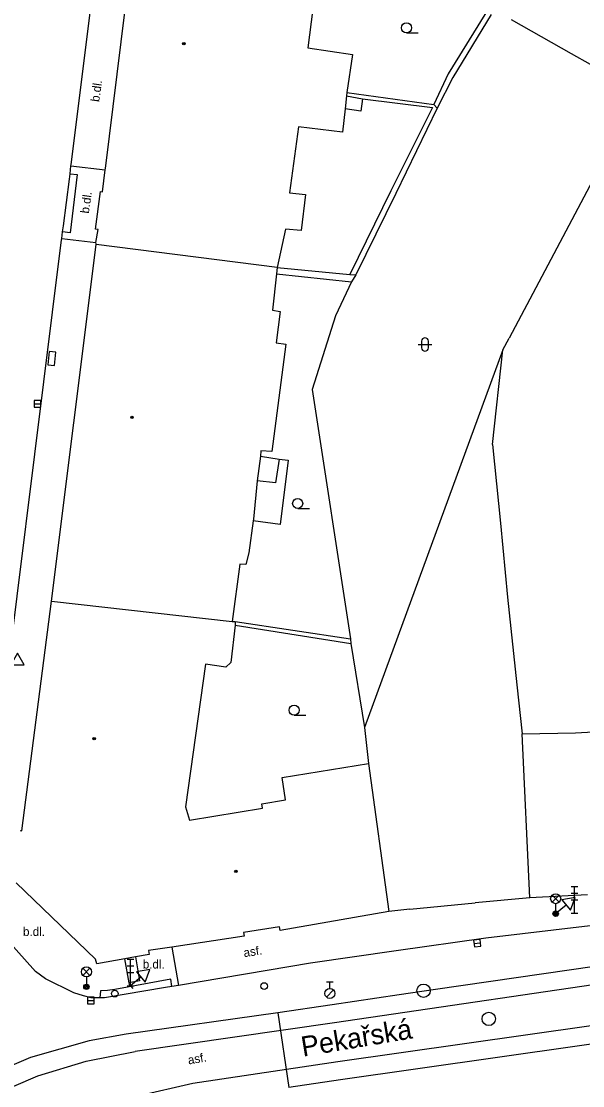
# Model space of a CAD drawing. Extents: x -600309 to -598967, y -1161267 to -1160292.
# Drawn here: x -599083.6 to -599041.6, y -1161051.1 to -1160971.4 of the extents above; entities that cross this region are included whole.
import ezdxf

# ---------------------------------------------------------------- set-up
doc = ezdxf.new("R2010")
doc.units = 0
for name, color, linetype in [('Level 10', 7, 'Continuous'), ('Level 11', 7, 'Continuous'), ('Level 13', 7, 'Continuous'), ('Level 24', 7, 'Continuous'), ('Level 27', 7, 'Continuous'), ('Level 28', 7, 'Continuous'), ('Level 33', 7, 'Continuous'), ('Level 34', 7, 'Continuous'), ('Level 36', 7, 'Continuous'), ('Level 39', 7, 'Continuous'), ('Level 40', 7, 'Continuous'), ('Level 49', 7, 'Continuous'), ('Level 5', 7, 'Continuous'), ('Level 51', 7, 'Continuous'), ('Level 54', 7, 'Continuous'), ('Level 7', 7, 'Continuous'), ('Level 8', 7, 'Continuous')]:
    doc.layers.add(name, color=color, linetype=linetype)

msp = doc.modelspace()

# ---------------------------------------------------------------- linework, layer by layer
at = {"layer": 'Level 10'}
for points in [[(-599079.88, -1160982.25), (-599079.87, -1160982.15), (-599078.43, -1160970.79), (-599078.3, -1160970.8), (-599078.19, -1160970.07), (-599078.32, -1160970.04), (-599077.12, -1160960.2), (-599077.11, -1160960.1)], [(-599079.94, -1160982.83), (-599079.88, -1160982.25)], [(-599079.98, -1160983.23), (-599079.94, -1160982.83)], [(-599080.43, -1160986.7199), (-599079.98, -1160983.23)], [(-599080.5, -1160987.17), (-599080.43, -1160986.7199)], [(-599085.96, -1161030.99), (-599085.92, -1161030.4699), (-599080.57, -1160987.79), (-599080.56, -1160987.69)], [(-599080.56, -1160987.69), (-599080.5, -1160987.17)], [(-599006.76, -1161035.83), (-599009.86, -1161035.61), (-599011.46, -1161035.65), (-599013.11, -1161035.75), (-599018.63, -1161036.51), (-599023.42, -1161037.1599), (-599026.94, -1161037.58), (-599031.68, -1161038.08), (-599031.95, -1161038.11), (-599034.07, -1161038.31), (-599034.41, -1161038.35), (-599038.67, -1161038.82), (-599041.07, -1161039.11), (-599048.87, -1161040.02), (-599055.58, -1161040.9699), (-599061.98, -1161041.9), (-599071.84, -1161043.57)], [(-599077.71, -1161044.49), (-599078.37, -1161044.48), (-599078.94, -1161044.34), (-599079.67, -1161044.12), (-599081.77, -1161043.07), (-599082.52, -1161042.51), (-599084.59, -1161040.2), (-599085.54, -1161038.79), (-599086.24, -1161037.19), (-599086.36, -1161036.36)], [(-599072.33, -1161043.64), (-599072.8, -1161043.7199)], [(-599071.84, -1161043.57), (-599072.33, -1161043.64)], [(-599072.8, -1161043.7199), (-599077.37, -1161044.49), (-599077.71, -1161044.49)]]:
    msp.add_lwpolyline(points, dxfattribs=at)
at = {"layer": 'Level 11'}
for points in [[(-599079.88, -1160982.25), (-599077.31, -1160982.55)], [(-599079.94, -1160982.83), (-599079.4, -1160982.89), (-599079.94, -1160987.26), (-599080.5, -1160987.17)], [(-599080.56, -1160987.69), (-599078.01, -1160987.9699)], [(-599047.59, -1160996.01), (-599057.93, -1161024.27)], [(-599064.31, -1161004.18), (-599063.63, -1161004.27), (-599064.25, -1161009.07), (-599066.25, -1161008.8)], [(-599066.58, -1161011.2), (-599066.81, -1161012.08)], [(-598967.1085, -1161049.953), (-598967.36, -1161049.88), (-598984.88, -1161044.77), (-598997.53, -1161041.5), (-599007.93, -1161039.85), (-599012.33, -1161039.64), (-599017.26, -1161039.64), (-599020.04, -1161039.82), (-599023.01, -1161040.02), (-599036.61, -1161041.54), (-599052.63, -1161043.88), (-599055.34, -1161044.28), (-599060.36, -1161045.02), (-599064.4099, -1161045.61)], [(-599072.33, -1161040.69), (-599071.84, -1161043.57)], [(-599075.06, -1161041.43), (-599074.74, -1161043.23), (-599075.52, -1161043.38), (-599075.86, -1161041.57)], [(-599072.33, -1161043.64), (-599072.42, -1161043.1), (-599076.59, -1161043.86), (-599077.14, -1161043.94), (-599077.6599, -1161043.96), (-599077.71, -1161044.49)], [(-599064.4099, -1161045.61), (-599075.758, -1161047.209), (-599078.52, -1161047.7), (-599082.91, -1161048.95), (-599087.11, -1161050.75), (-599088.4, -1161051.59)], [(-599064.4099, -1161045.61), (-599063.6, -1161051.2)], [(-598967.1085, -1161055.845), (-598968.81, -1161055.35), (-598986.39, -1161050.15), (-598999.4699, -1161047.02), (-599005.39, -1161046.14), (-599012.64, -1161045.59), (-599017.79, -1161045.52), (-599023.18, -1161045.87), (-599036.1, -1161047.26), (-599059.74, -1161050.63), (-599063.6, -1161051.2)]]:
    msp.add_lwpolyline(points, dxfattribs=at)
at = {"layer": 'Level 13'}
for points in [[(-598967.1085, -1161051.3632), (-598967.74, -1161051.18), (-598985.24, -1161046.07), (-598998.67, -1161042.74), (-599005.48, -1161041.56), (-599012.12, -1161040.99), (-599018.14, -1161041.05), (-599022.88, -1161041.4), (-599036.43, -1161042.88), (-599060.17, -1161046.36), (-599075.07, -1161048.51)], [(-598967.1085, -1161054.4443), (-598968.43, -1161054.06), (-598986.04, -1161048.85), (-598999.06, -1161045.74), (-599005.79, -1161044.73), (-599012.53, -1161044.23), (-599017.93, -1161044.2199), (-599023.15, -1161044.52), (-599036.27, -1161045.92), (-599059.93, -1161049.29), (-599070.76, -1161050.9)], [(-599099.19, -1161068.77), (-599097.73, -1161064.35), (-599095.51, -1161060.27), (-599092.59, -1161056.64), (-599089.08, -1161053.59), (-599085.79, -1161051.79), (-599082.34, -1161050.33), (-599078.75, -1161049.24), (-599075.07, -1161048.51)], [(-599070.76, -1161050.9), (-599074.87, -1161051.85), (-599079.14, -1161053.32), (-599083.24, -1161055.19), (-599087.14, -1161057.45), (-599089.89, -1161060.12), (-599092.25, -1161063.13), (-599094.18, -1161066.43), (-599095.64, -1161069.9699)]]:
    msp.add_lwpolyline(points, dxfattribs=at)
at = {"layer": 'Level 24'}
msp.add_lwpolyline([(-599081.1113, -1160997.1725), (-599081.0112, -1160996.1775), (-599081.5087, -1160996.1275), (-599081.6088, -1160997.1225)], close=True, dxfattribs=at)
at = {"layer": 'Level 27'}
for p, q in [((-599082.63, -1161000.06), (-599082.13, -1161000.06)), ((-599049.7581, -1161040.4305), (-599049.2619, -1161040.3695)), ((-599078.65, -1161044.69), (-599078.15, -1161044.69))]:
    msp.add_line(p, q, dxfattribs=at)
for points in [[(-599082.63, -1161000.31), (-599082.13, -1161000.31), (-599082.13, -1160999.81), (-599082.63, -1160999.81)], [(-599049.7277, -1161040.6786), (-599049.2314, -1161040.6177), (-599049.2923, -1161040.1214), (-599049.7886, -1161040.1823)], [(-599078.65, -1161044.94), (-599078.15, -1161044.94), (-599078.15, -1161044.44), (-599078.65, -1161044.44)]]:
    msp.add_lwpolyline(points, close=True, dxfattribs=at)
for centre in [(-599053.52, -1161043.96), (-599048.65, -1161046.07)]:
    msp.add_circle(centre, 0.5, dxfattribs=at)
at = {"layer": 'Level 28'}
for p, q in [((-599060.77, -1161043.2849), (-599060.27, -1161043.2849)), ((-599060.52, -1161043.7849), (-599060.52, -1161043.2849)), ((-599060.778, -1161044.4319), (-599060.248, -1161043.9019))]:
    msp.add_line(p, q, dxfattribs=at)
for centre, radius in [((-599065.43, -1161043.61), 0.25), ((-599076.6, -1161044.18), 0.25), ((-599060.52, -1161044.1599), 0.375)]:
    msp.add_circle(centre, radius, dxfattribs=at)
at = {"layer": 'Level 33'}
for p, q in [((-599042.5, -1161036.1599), (-599042, -1161036.1599)), ((-599042.25, -1161038.1599), (-599042.25, -1161036.1599)), ((-599043.915, -1161037.34), (-599043.385, -1161036.81)), ((-599043.915, -1161036.81), (-599043.385, -1161037.34)), ((-599042.5, -1161036.6599), (-599042, -1161036.6599)), ((-599042.5, -1161037.1599), (-599042, -1161037.1599)), ((-599043.65, -1161037.45), (-599043.65, -1161038.2)), ((-599042.5, -1161038.1599), (-599042, -1161038.1599)), ((-599075.67, -1161041.6), (-599075.17, -1161041.6)), ((-599075.42, -1161043.6), (-599075.42, -1161041.6)), ((-599078.9849, -1161042.81), (-599078.4549, -1161042.28)), ((-599078.9849, -1161042.28), (-599078.4549, -1161042.81)), ((-599075.67, -1161042.1), (-599075.17, -1161042.1)), ((-599075.67, -1161042.6), (-599075.17, -1161042.6)), ((-599078.7199, -1161042.92), (-599078.7199, -1161043.67)), ((-599075.67, -1161043.6), (-599075.17, -1161043.6))]:
    msp.add_line(p, q, dxfattribs=at)
for centre, radius in [((-599043.65, -1161037.075), 0.375), ((-599043.65, -1161038.2), 0.2), ((-599043.65, -1161038.2), 0.1445), ((-599043.65, -1161038.2), 0.0876), ((-599078.7199, -1161042.545), 0.375), ((-599078.7199, -1161043.67), 0.2), ((-599078.7199, -1161043.67), 0.1445), ((-599078.7199, -1161043.67), 0.0876)]:
    msp.add_circle(centre, radius, dxfattribs=at)
at = {"layer": 'Level 34'}
for p, q in [((-599043.8096, -1161038.0076), (-599043.4904, -1161038.3924)), ((-599042.8665, -1161037.55), (-599043.65, -1161038.2)), ((-599075.5828, -1161043.4102), (-599075.2572, -1161043.7898)), ((-599074.6473, -1161042.9372), (-599075.42, -1161043.6))]:
    msp.add_line(p, q, dxfattribs=at)
for points in [[(-599084.38, -1161019.582), (-599083.38, -1161019.582), (-599083.88, -1161018.716)], [(-599043.1858, -1161037.1652), (-599042.5473, -1161037.9348), (-599042.2, -1161036.9971)], [(-599074.9728, -1161042.5577), (-599074.3218, -1161043.3168), (-599073.99, -1161042.3734)]]:
    msp.add_lwpolyline(points, close=True, dxfattribs=at)
at = {"layer": 'Level 36'}
for p, q in [((-599054.8, -1160972.295), (-599053.925, -1160972.295)), ((-599053.9159, -1160995.606), (-599052.9159, -1160995.606)), ((-599053.6659, -1160995.356), (-599053.6659, -1160995.856)), ((-599053.1659, -1160995.356), (-599053.1659, -1160995.856)), ((-599062.93, -1161007.875), (-599062.055, -1161007.875)), ((-599063.2, -1161023.3449), (-599062.325, -1161023.3449))]:
    msp.add_line(p, q, dxfattribs=at)
for centre in [(-599054.8001, -1160971.9199), (-599062.9301, -1161007.4999), (-599063.2001, -1161022.9698)]:
    msp.add_circle(centre, 0.375, dxfattribs=at)
for centre, start, end in [((-599053.4156, -1160995.3563), 0, 180), ((-599053.4156, -1160995.8563), 180, 0)]:
    msp.add_arc(centre, 0.25, start, end, dxfattribs=at)
at = {"layer": 'Level 39'}
for centre, radius in [((-599071.44, -1160973.1), 0.09), ((-599071.44, -1160973.1), 0.0398), ((-599075.32, -1161001.05), 0.09), ((-599075.32, -1161001.05), 0.0398), ((-599078.14, -1161025.11), 0.09), ((-599078.14, -1161025.11), 0.0398), ((-599067.55, -1161035.02), 0.09), ((-599067.55, -1161035.02), 0.0398)]:
    msp.add_circle(centre, radius, dxfattribs=at)
at = {"layer": 'Level 5'}
for points in [[(-599077.31, -1160982.55), (-599077.3, -1160982.45), (-599074.68, -1160961.25)], [(-599061.55, -1160968.53), (-599062.17, -1160973.42)], [(-599062.17, -1160973.42), (-599058.83, -1160973.9)], [(-599058.83, -1160973.9), (-599059.25, -1160976.75)], [(-599059.25, -1160976.75), (-599059.29, -1160977.01)], [(-599059.29, -1160977.01), (-599059.39, -1160977.98)], [(-599059.39, -1160977.98), (-599059.59, -1160979.73)], [(-599062.87, -1160979.32), (-599063.54, -1160984.25)], [(-599059.59, -1160979.73), (-599062.87, -1160979.32)], [(-599077.51, -1160984.18), (-599077.31, -1160982.55)], [(-599078.03, -1160986.98), (-599077.6599, -1160984.1599)], [(-599077.6599, -1160984.1599), (-599077.51, -1160984.18)], [(-599063.54, -1160984.25), (-599062.34, -1160984.39)], [(-599062.34, -1160984.39), (-599062.6599, -1160987.09)], [(-599077.85, -1160987), (-599078.03, -1160986.98)], [(-599078.01, -1160987.9699), (-599077.85, -1160987)], [(-599063.84, -1160986.9699), (-599064.4699, -1160989.86)], [(-599062.6599, -1160987.09), (-599063.84, -1160986.9699)], [(-599081.33, -1161014.82), (-599078, -1160988.14)], [(-599078, -1160988.14), (-599078, -1160988.07), (-599078.01, -1160987.9699)], [(-599064.4699, -1160989.86), (-599078, -1160988.14)], [(-599064.4699, -1160989.86), (-599064.52, -1160990.33)], [(-599064.52, -1160990.33), (-599064.82, -1160993.04)], [(-599064.82, -1160993.04), (-599064.23, -1160993.13)], [(-599064.23, -1160993.13), (-599064.54, -1160995.49)], [(-599063.82, -1160995.59), (-599064.86, -1161003.62)], [(-599064.54, -1160995.49), (-599063.82, -1160995.59)], [(-599065.69, -1161003.56), (-599065.7199, -1161003.9699)], [(-599064.86, -1161003.62), (-599065.69, -1161003.56)], [(-599065.7199, -1161003.9699), (-599065.95, -1161005.81)], [(-599065.95, -1161005.81), (-599066.23, -1161008.68), (-599066.25, -1161008.8), (-599066.58, -1161011.2)], [(-599067.26, -1161012.05), (-599067.83, -1161016.33)], [(-599066.81, -1161012.08), (-599067.26, -1161012.05)], [(-599083.54, -1161031.99), (-599081.33, -1161014.82)], [(-599081.33, -1161014.82), (-599067.83, -1161016.33)], [(-599067.83, -1161016.33), (-599067.6, -1161016.34)], [(-599067.6, -1161016.34), (-599067.61, -1161016.61)], [(-599067.61, -1161016.61), (-599067.92, -1161019.4)], [(-599069.82, -1161019.53), (-599071.31, -1161030.19)], [(-599068.31, -1161019.75), (-599069.82, -1161019.53)], [(-599067.92, -1161019.4), (-599068.31, -1161019.75)], [(-599042.1599, -1161024.67), (-599039.05, -1161024.48)], [(-599046.1599, -1161024.74), (-599042.1599, -1161024.67)], [(-599045.59, -1161037.02), (-599046.1599, -1161024.74)], [(-599064.1, -1161028), (-599057.63, -1161026.96)], [(-599057.63, -1161026.96), (-599056.13, -1161038.04)], [(-599063.85, -1161029.69), (-599064.1, -1161028)], [(-599065.6, -1161029.9699), (-599063.85, -1161029.69)], [(-599065.56, -1161030.31), (-599065.6, -1161029.9699)], [(-599071.31, -1161030.19), (-599071.01, -1161031.2)], [(-599071.01, -1161031.2), (-599065.56, -1161030.31)], [(-599083.67, -1161031.98), (-599083.54, -1161031.99)], [(-599078.03, -1161041.6), (-599083.96, -1161035.89)], [(-599041.26, -1161036.79), (-599045.59, -1161037.02)], [(-599056.13, -1161038.04), (-599064.25, -1161039.46)], [(-599064.3, -1161039.17), (-599066.98, -1161039.6)], [(-599066.98, -1161039.6), (-599066.93, -1161039.88)], [(-599064.25, -1161039.46), (-599064.3, -1161039.17)], [(-599066.93, -1161039.88), (-599072.33, -1161040.69)], [(-599074.03, -1161041.24), (-599075.06, -1161041.43)], [(-599072.33, -1161040.69), (-599074.08, -1161040.95)], [(-599074.08, -1161040.95), (-599074.03, -1161041.24)], [(-599077.94, -1161041.94), (-599078.03, -1161041.6)], [(-599075.86, -1161041.57), (-599077.94, -1161041.94)], [(-599075.06, -1161041.43), (-599075.86, -1161041.57)]]:
    msp.add_lwpolyline(points, dxfattribs=at)
at = {"layer": 'Level 51'}
for points in [[(-599048.46, -1160970.9099), (-599051.34, -1160975.64)], [(-599042.4699, -1160973.86), (-599046.94, -1160971.31)], [(-599041.05, -1160974.65), (-599042.4699, -1160973.86)], [(-599051.34, -1160975.64), (-599052.5, -1160977.92)], [(-599059.25, -1160976.75), (-599052.76, -1160977.6599)], [(-599052.5, -1160977.92), (-599055.59, -1160984.32)], [(-599052.76, -1160977.6599), (-599052.5, -1160977.92)], [(-599040.86, -1160983.31), (-599044.68, -1160990.51)], [(-599055.59, -1160984.32), (-599058.58, -1160990.4099)], [(-599064.4699, -1160989.86), (-599059.04, -1160990.38)], [(-599058.9099, -1160990.93), (-599060.1, -1160993.4699)], [(-599059.04, -1160990.38), (-599058.58, -1160990.4099)], [(-599058.58, -1160990.4099), (-599058.9099, -1160990.93)], [(-599044.68, -1160990.51), (-599047.12, -1160995.13)], [(-599060.1, -1160993.4699), (-599061.85, -1160998.9699)], [(-599047.59, -1160996.01), (-599047.12, -1160995.13)], [(-599048.36, -1161003.08), (-599047.59, -1160996.01)], [(-599061.85, -1160998.9699), (-599058.99, -1161017.62)], [(-599048.36, -1161003.08), (-599047.78, -1161008.9699)], [(-599047.78, -1161008.9699), (-599047.25, -1161014.51)], [(-599047.25, -1161014.51), (-599046.56, -1161021.08)], [(-599067.6, -1161016.34), (-599058.99, -1161017.62)], [(-599058.99, -1161017.62), (-599058.95, -1161017.98)], [(-599058.95, -1161017.98), (-599057.93, -1161024.27)], [(-599046.56, -1161021.08), (-599046.1599, -1161024.74)], [(-599057.93, -1161024.27), (-599057.63, -1161026.96)]]:
    msp.add_lwpolyline(points, dxfattribs=at)
at = {"layer": 'Level 54'}
for points in [[(-599045.4699, -1160965.29), (-599051.69, -1160975.36)], [(-599051.69, -1160975.36), (-599052.76, -1160977.6599)], [(-599059.29, -1160977.01), (-599058.08, -1160977.2199)], [(-599058.08, -1160977.2199), (-599058.21, -1160978.14)], [(-599058.08, -1160977.2199), (-599052.86, -1160977.88)], [(-599058.21, -1160978.14), (-599059.39, -1160977.98)], [(-599052.86, -1160977.88), (-599055.98, -1160984.11)], [(-599055.98, -1160984.11), (-599059.04, -1160990.38)], [(-599064.52, -1160990.33), (-599058.9099, -1160990.93)], [(-599065.7199, -1161003.9699), (-599064.31, -1161004.18)], [(-599064.31, -1161004.18), (-599064.59, -1161005.9699)], [(-599064.59, -1161005.9699), (-599065.95, -1161005.81)], [(-599067.61, -1161016.61), (-599058.95, -1161017.98)]]:
    msp.add_lwpolyline(points, dxfattribs=at)
at = {"layer": 'Level 7'}
for points in [[(-599045.59, -1161037.02), (-599049.67, -1161037.38)], [(-599054.55, -1161037.87), (-599056.13, -1161038.04)]]:
    msp.add_lwpolyline(points, dxfattribs=at)
at = {"layer": 'Level 8'}
msp.add_lwpolyline([(-599054.55, -1161037.87), (-599049.67, -1161037.38)], dxfattribs=at)

# ---------------------------------------------------------------- texts
at = {"layer": 'Level 40'}
for s, rotation, p in [('b.dl.', 81.97, (-599077.77, -1160977.49)), ('b.dl.', 81.77, (-599078.54, -1160985.84)), ('asf.', 8.79, (-599066.93, -1161041.45)), ('asf.', 9.75, (-599071.08, -1161049.48))]:
    msp.add_text(s, height=0.65, rotation=rotation, dxfattribs=at).set_placement(p)
for p in [(-599083.46, -1161039.86), (-599074.51, -1161042.3)]:
    msp.add_text('b.dl.', height=0.65, dxfattribs=at).set_placement(p)
at = {"layer": 'Level 49'}
msp.add_text('Pekařská', height=1.5, rotation=9.5, dxfattribs=at).set_placement((-599062.54, -1161048.9))

doc.saveas('drawing.dxf')
